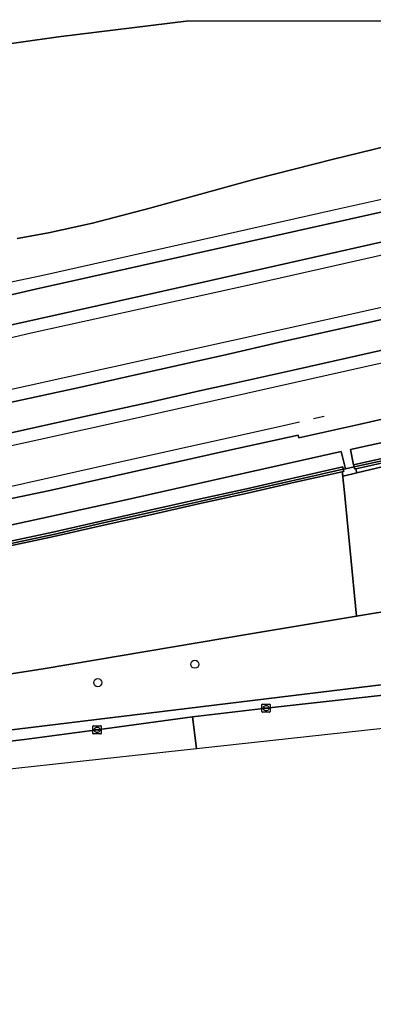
# Model space of a CAD drawing. Extents: x 161477 to 163040, y 383680 to 384871.
# Drawn here: x 162818.8 to 162861.6, y 383864.8 to 383985.3 of the extents above; entities that cross this region are included whole.
import ezdxf

# ---------------------------------------------------------------- set-up
doc = ezdxf.new("R2010")
doc.units = 0
for name, color, linetype in [('IMGEO_Boom', 7, 'Continuous'), ('IMGEO_Geluidsscherm', 7, 'Continuous'), ('IMGEO_Groenvoorziening', 7, 'Continuous'), ('IMGEO_Kolk', 7, 'Continuous'), ('IMGEO_Muur', 7, 'Continuous'), ('IMGEO_Perron', 7, 'Continuous'), ('IMGEO_Rijbaan_lokaal_gesloten', 7, 'Continuous'), ('IMGEO_Rijbaan_lokaal_open', 7, 'Continuous'), ('IMGEO_Spoor', 7, 'Continuous'), ('IMGEO_Spoorbaan_halfverhard', 7, 'Continuous'), ('IMGEO_Terreindeel_gesloten', 7, 'Continuous'), ('IMGEO_Terreindeel_halfverhard', 7, 'Continuous'), ('IMGEO_Terreindeel_onvherhard', 7, 'Continuous'), ('IMGEO_Terreindeel_open', 7, 'Continuous'), ('IMGEO_Voetpad_open', 7, 'Continuous')]:
    doc.layers.add(name, color=color, linetype=linetype)

msp = doc.modelspace()

# ---------------------------------------------------------------- linework, layer by layer
at = {"layer": 'IMGEO_Boom'}
for centre in [(162840.01, 383907.28), (162828.24, 383905.05)]:
    msp.add_circle(centre, 0.489, dxfattribs=at)
at = {"layer": 'IMGEO_Geluidsscherm'}
for points in [[(162816.99, 383921.76), (162822.86, 383923.02), (162828.73, 383924.36), (162834.6, 383925.67), (162840.41, 383926.97), (162846.34, 383928.28), (162852.13, 383929.59), (162858, 383930.91), (162858.28, 383930.97), (162859.32, 383931.2), (162863.83, 383932.17), (162869.68, 383933.62), (162874.43, 383937.45), (162878.98, 383941.2), (162884.67, 383942.78), (162896.38, 383945.41), (162908.16, 383948.03), (162928.31, 383952.57)], [(162928.37, 383952.3), (162927.98, 383952.22), (162912.92, 383948.83), (162908.22, 383947.77), (162896.44, 383945.15), (162884.73, 383942.52), (162879.11, 383940.95), (162874.6, 383937.24), (162873.29, 383936.19), (162869.81, 383933.38), (162863.89, 383931.91), (162859.55, 383930.97), (162859.38, 383930.94)], [(162858.06, 383930.65), (162857.87, 383930.61), (162852.19, 383929.33), (162846.4, 383928.02), (162840.46, 383926.71), (162834.65, 383925.4), (162828.79, 383924.09), (162822.92, 383922.76), (162817.04, 383921.49), (162811.17, 383920.33), (162805.21, 383919.28), (162799.26, 383918.37), (162793.32, 383917.59), (162787.34, 383916.91), (162781.33, 383916.37), (162775.31, 383915.83), (162769.34, 383915.24), (162764.77, 383914.82)]]:
    msp.add_lwpolyline(points, dxfattribs=at)
at = {"layer": 'IMGEO_Groenvoorziening'}
msp.add_lwpolyline([(162873.35, 383935.64), (162879.31, 383940.55), (162884.82, 383941.98), (162889.33, 383942.98), (162897.53, 383944.83), (162912.99, 383948.32), (162928.1, 383951.66), (162927.98, 383952.22), (162912.92, 383948.83), (162908.22, 383947.77), (162896.44, 383945.15), (162884.73, 383942.52), (162879.11, 383940.95), (162874.6, 383937.24), (162873.29, 383936.19), (162869.81, 383933.38), (162863.89, 383931.91), (162859.55, 383930.97), (162859.67, 383930.47), (162870.05, 383932.93)], close=True, dxfattribs=at)
for points in [[(162923.73, 383923.83), (162919.29, 383923.09), (162908.33, 383921.25), (162904.44, 383920.6), (162875.24, 383915.71), (162859.61, 383913.1), (162846.76, 383910.95), (162821.61, 383906.73), (162793.85, 383902.42), (162739.12, 383893.53), (162720, 383890.42)], [(162723.4, 383888.24), (162794.87, 383896.58), (162804.14, 383897.66), (162864.58, 383905.01), (162871.39, 383906.35), (162904.26, 383915.96), (162909.18, 383917.4), (162921.99, 383921.14)]]:
    msp.add_lwpolyline(points, dxfattribs=at)
at = {"layer": 'IMGEO_Kolk'}
for p, q in [((162848.15, 383901.54), (162848.15, 383902.39)), ((162848.22, 383902.46), (162849.08, 383902.46)), ((162848.45, 383902.01), (162848.85, 383902.01)), ((162848.64, 383902.24), (162848.66, 383902.24)), ((162849.15, 383902.39), (162849.15, 383901.54)), ((162849.08, 383901.46), (162848.22, 383901.46)), ((162848.41, 383901.96), (162848.41, 383901.97)), ((162848.85, 383901.92), (162848.45, 383901.92)), ((162848.66, 383901.68), (162848.63, 383901.68)), ((162848.89, 383901.97), (162848.89, 383901.96)), ((162827.65, 383898.9), (162827.65, 383899.76)), ((162827.73, 383899.83), (162828.58, 383899.83)), ((162828.14, 383899.61), (162828.17, 383899.61)), ((162828.66, 383899.76), (162828.66, 383898.9)), ((162828.58, 383898.83), (162827.73, 383898.83)), ((162827.91, 383899.32), (162827.91, 383899.34)), ((162828.35, 383899.29), (162827.95, 383899.29)), ((162827.96, 383899.37), (162828.35, 383899.37)), ((162828.16, 383899.05), (162828.14, 383899.05)), ((162828.4, 383899.34), (162828.4, 383899.32))]:
    msp.add_line(p, q, dxfattribs=at)
for points in [[(162848.15, 383901.54), (162848.15, 383902.39)], [(162848.22, 383902.46), (162849.08, 383902.46)], [(162849.15, 383902.39), (162849.15, 383901.54)], [(162849.08, 383901.46), (162848.22, 383901.46)], [(162827.65, 383898.9), (162827.65, 383899.76)], [(162827.73, 383899.83), (162828.58, 383899.83)], [(162828.66, 383899.76), (162828.66, 383898.9)], [(162828.58, 383898.83), (162827.73, 383898.83)]]:
    msp.add_lwpolyline(points, dxfattribs=at)
for centre, radius, start, end in [((162848.23, 383902.39), 0.0765, 91.552, 178.448), ((162848.23, 383902.39), 0.0765, 91.552, 178.448), ((162848.45, 383901.97), 0.0403, 85.8775, 175.7526), ((162848.85, 383901.97), 0.0386, 1.7309, 96.639), ((162849.07, 383902.39), 0.0765, 1.552, 88.448), ((162849.07, 383902.39), 0.0765, 1.552, 88.448), ((162848.23, 383901.54), 0.0765, 181.552, 268.448), ((162848.23, 383901.54), 0.0765, 181.552, 268.448), ((162848.44, 383901.96), 0.0366, 178.938, 274.7102), ((162848.85, 383901.96), 0.043, 264.8664, 352.4533), ((162849.07, 383901.54), 0.0765, 271.552, 358.448), ((162849.07, 383901.54), 0.0765, 271.552, 358.448), ((162827.73, 383899.76), 0.0765, 91.552, 178.448), ((162827.73, 383899.76), 0.0765, 91.552, 178.448), ((162828.58, 383899.76), 0.0765, 1.552, 88.448), ((162828.58, 383899.76), 0.0765, 1.552, 88.448), ((162827.73, 383898.91), 0.0765, 181.552, 268.448), ((162827.73, 383898.91), 0.0765, 181.552, 268.448), ((162827.95, 383899.33), 0.0403, 85.8775, 175.7526), ((162827.95, 383899.32), 0.0366, 178.938, 274.7102), ((162828.36, 383899.34), 0.0386, 1.7309, 96.639), ((162828.35, 383899.33), 0.043, 264.8664, 352.4533), ((162828.58, 383898.91), 0.0765, 271.552, 358.448), ((162828.58, 383898.91), 0.0765, 271.552, 358.448)]:
    msp.add_arc(centre, radius, start, end, dxfattribs=at)
for centre, major_axis, ratio, start_param, end_param in [((162848.64, 383901.96), (-0.387, 0.002), 0.722429, 4.712389, 7.853982), ((162848.66, 383901.96), (-0.39, 0.002), 0.717154, 1.570796, 4.712389), ((162828.14, 383899.33), (-0.387, 0.002), 0.722429, 4.712389, 7.853982), ((162828.17, 383899.33), (-0.39, 0.002), 0.717154, 1.570796, 4.712389)]:
    msp.add_ellipse(centre, major_axis=major_axis, ratio=ratio, start_param=start_param, end_param=end_param, dxfattribs=at)
at = {"layer": 'IMGEO_Muur'}
for points in [[(162863.83, 383932.17), (162869.68, 383933.62), (162874.43, 383937.45), (162878.98, 383941.2), (162884.67, 383942.78), (162896.38, 383945.41), (162908.16, 383948.03), (162928.31, 383952.57), (162928.25, 383952.83), (162924.99, 383952.1), (162923.91, 383951.85), (162908.1, 383948.29), (162907.03, 383948.06), (162905.83, 383947.79), (162896.32, 383945.67), (162884.6, 383943.04), (162878.85, 383941.44), (162874.26, 383937.66), (162869.56, 383933.87), (162863.77, 383932.44), (162859.27, 383931.46), (162859.32, 383931.2)], [(162863.83, 383932.17), (162859.32, 383931.2), (162859.38, 383930.94), (162859.55, 383930.97), (162863.89, 383931.91), (162869.81, 383933.38), (162873.29, 383936.19), (162874.6, 383937.24), (162879.11, 383940.95), (162884.73, 383942.52), (162896.44, 383945.15), (162908.22, 383947.77), (162912.92, 383948.83), (162927.98, 383952.22), (162928.37, 383952.3), (162928.31, 383952.57), (162908.16, 383948.03), (162896.38, 383945.41), (162884.67, 383942.78), (162878.98, 383941.2), (162874.43, 383937.45), (162869.68, 383933.62)]]:
    msp.add_lwpolyline(points, close=True, dxfattribs=at)
for points in [[(162816.99, 383921.76), (162822.86, 383923.02), (162828.73, 383924.36), (162834.6, 383925.67), (162840.41, 383926.97), (162846.34, 383928.28), (162852.13, 383929.59), (162858, 383930.91), (162857.95, 383931.18), (162852.08, 383929.85), (162846.28, 383928.54), (162840.35, 383927.24), (162834.54, 383925.93), (162828.67, 383924.62), (162822.8, 383923.29), (162816.93, 383922.02)], [(162817.04, 383921.49), (162822.92, 383922.76), (162828.79, 383924.09), (162834.65, 383925.4), (162840.46, 383926.71), (162846.4, 383928.02), (162852.19, 383929.33), (162857.87, 383930.61), (162858.06, 383930.65), (162858, 383930.91), (162852.13, 383929.59), (162846.34, 383928.28), (162840.41, 383926.97), (162834.6, 383925.67), (162828.73, 383924.36), (162822.86, 383923.02), (162816.99, 383921.76)]]:
    msp.add_lwpolyline(points, dxfattribs=at)
at = {"layer": 'IMGEO_Perron'}
for points in [[(162945.27, 383985.33), (162935.23, 383982.22), (162926.33, 383979.45), (162919.03, 383977.23), (162918.91, 383977.55), (162911.69, 383975.36), (162903.03, 383972.68), (162892.51, 383969.45), (162884.08, 383967.07), (162879.33, 383965.84), (162865.13, 383962.63), (162820.68, 383952.71), (162813.32, 383951.03)], [(162812.61, 383947.27), (162820.02, 383948.89), (162841.74, 383953.74), (162851.43, 383955.91), (162862.95, 383958.49), (162872.04, 383960.51), (162880.14, 383962.38), (162882.9, 383963.06), (162889.64, 383964.89), (162892.26, 383965.65), (162909.98, 383971.07), (162937.09, 383979.39), (162937, 383979.75), (162950, 383983.68)], [(162943.75, 383971.88), (162936.36, 383969.54), (162930.16, 383967.63), (162922.17, 383965.24), (162919.45, 383964.4), (162910.76, 383961.72), (162903.08, 383959.35), (162893.07, 383956.34), (162886.25, 383954.41), (162881.01, 383953.14), (162873.53, 383951.45), (162860.49, 383948.56), (162850.15, 383946.25), (162843.88, 383944.8), (162831.94, 383942.16), (162826.17, 383940.86), (162810.47, 383937.45)], [(162816.43, 383935.02), (162827.92, 383937.58), (162834.42, 383939), (162840.58, 383940.42), (162844.3, 383941.23), (162852.28, 383943.01), (162861.27, 383945.03), (162874.62, 383948.02)], [(162862.71, 383936.96), (162859.89, 383936.31), (162852.61, 383934.7), (162852.54, 383935.02), (162843.85, 383933.12), (162822.42, 383928.33), (162808.28, 383925.38)], [(162812.4, 383923), (162821.52, 383924.97), (162831.1, 383927.06), (162843.7, 383929.9), (162857.76, 383933.05), (162858.28, 383930.97), (162859.32, 383931.2), (162859.27, 383931.46), (162858.88, 383933.28), (162863.66, 383934.35)]]:
    msp.add_lwpolyline(points, dxfattribs=at)
at = {"layer": 'IMGEO_Rijbaan_lokaal_gesloten'}
msp.add_lwpolyline([(162862.86, 383903.53), (162848.65, 383901.96), (162839.71, 383900.89), (162840.21, 383897.07), (162840.21, 383897.07), (162878.38, 383901.22), (162939.76, 383907.11), (163018.11, 383914.62)], dxfattribs=at)
at = {"layer": 'IMGEO_Rijbaan_lokaal_open'}
msp.add_lwpolyline([(162610.93, 383864.77), (162670.01, 383876.6), (162728.73, 383884.96), (162840.21, 383897.07), (162840.21, 383897.07), (162839.71, 383900.89), (162829.07, 383899.45), (162819.37, 383898.17), (162809.28, 383896.99), (162798.05, 383895.66), (162795.09, 383895.31), (162790.58, 383894.78), (162779.13, 383893.4), (162766.3, 383891.91), (162756.54, 383890.74), (162743.02, 383889.21), (162730.09, 383887.61), (162723.06, 383886.83)], dxfattribs=at)
at = {"layer": 'IMGEO_Spoor'}
for points in [[(162803.79, 383950.7), (162821.4, 383954.4), (162840.71, 383958.72), (162856.65, 383962.28), (162873.41, 383966.03), (162884.29, 383968.69), (162893.81, 383971.44), (162900.49, 383973.48), (162918.15, 383978.89)], [(162568.71, 383927.24), (162590.18, 383926.57), (162604.07, 383926.16), (162616.17, 383926.21), (162633.44, 383927.28), (162659.61, 383929.72), (162729.61, 383936.18), (162761.76, 383939.26), (162784.85, 383941.42), (162791.4, 383942.08), (162802.44, 383943.76), (162812.55, 383945.64), (162820.17, 383947.43), (162846.58, 383953.27), (162863.26, 383956.99), (162876.51, 383959.96), (162889.34, 383963.23), (162911.84, 383970.05), (162937.17, 383977.81)], [(162536.9, 383923.47), (162548.62, 383923.07), (162584.2, 383921.96), (162617.14, 383920.98), (162627.46, 383921.29), (162634.46, 383921.37), (162645.12, 383922.19), (162663.18, 383923.88), (162681.62, 383925.6), (162711.59, 383928.4), (162742.71, 383931.22), (162769.37, 383933.79), (162796.59, 383936.63), (162803.65, 383937.73), (162809.9, 383938.87), (162854.32, 383948.69), (162865.56, 383951.21), (162875.09, 383953.34), (162887.08, 383956.23), (162906.29, 383961.92), (162943.35, 383973.27)], [(162812.97, 383932.75), (162821.09, 383934.5), (162832.04, 383936.95), (162866.44, 383944.64), (162892.84, 383950.54), (162911.94, 383954.81), (162914.32, 383955.35)], [(162854.42, 383937.04), (162855.71, 383937.32)], [(162815.38, 383928.34), (162832.02, 383932.03), (162849.88, 383936.02), (162852.71, 383936.65)]]:
    msp.add_lwpolyline(points, dxfattribs=at)
at = {"layer": 'IMGEO_Spoorbaan_halfverhard'}
for points in [[(162950, 383983.68), (162937, 383979.75), (162937.09, 383979.39), (162909.98, 383971.07), (162892.26, 383965.65), (162889.64, 383964.89), (162882.9, 383963.06), (162880.14, 383962.38), (162872.04, 383960.51), (162862.95, 383958.49), (162851.43, 383955.91), (162841.74, 383953.74), (162820.02, 383948.89), (162812.61, 383947.27)], [(162810.47, 383937.45), (162826.17, 383940.86), (162831.94, 383942.16), (162843.88, 383944.8), (162850.15, 383946.25), (162860.49, 383948.56), (162873.53, 383951.45), (162881.01, 383953.14), (162886.25, 383954.41), (162893.07, 383956.34), (162903.08, 383959.35), (162910.76, 383961.72), (162919.45, 383964.4), (162922.17, 383965.24), (162930.16, 383967.63), (162936.36, 383969.54), (162943.75, 383971.88)], [(162866.61, 383970.87), (162856.82, 383968.48), (162847.3, 383966.04), (162834.54, 383962.54), (162827.59, 383960.71), (162822.25, 383959.57), (162818.46, 383958.87)], [(162813.32, 383951.03), (162820.68, 383952.71), (162865.13, 383962.63)], [(162874.62, 383948.02), (162861.27, 383945.03), (162852.28, 383943.01), (162844.3, 383941.23), (162840.58, 383940.42), (162834.42, 383939), (162827.92, 383937.58), (162816.43, 383935.02)], [(162808.28, 383925.38), (162822.42, 383928.33), (162843.85, 383933.12), (162852.54, 383935.02), (162852.61, 383934.7), (162859.89, 383936.31), (162862.71, 383936.96)]]:
    msp.add_lwpolyline(points, dxfattribs=at)
at = {"layer": 'IMGEO_Terreindeel_gesloten'}
msp.add_lwpolyline([(162816.93, 383922.02), (162822.8, 383923.29), (162828.67, 383924.62), (162834.54, 383925.93), (162840.35, 383927.24), (162846.28, 383928.54), (162852.08, 383929.85), (162857.95, 383931.18), (162858, 383930.91), (162858.28, 383930.97), (162857.76, 383933.05), (162843.7, 383929.9), (162831.1, 383927.06), (162821.52, 383924.97), (162812.4, 383923)], dxfattribs=at)
at = {"layer": 'IMGEO_Terreindeel_halfverhard'}
msp.add_lwpolyline([(162901.6, 383947.44), (162901.43, 383948.15), (162899.36, 383947.62), (162890.7, 383945.75), (162890.86, 383945.21), (162876.74, 383942.06), (162874.69, 383941.41), (162871.87, 383938.8), (162870.22, 383937.46), (162868.29, 383936.19), (162865.73, 383935.05), (162863.66, 383934.35), (162858.88, 383933.28), (162859.27, 383931.46), (162863.77, 383932.44), (162869.56, 383933.87), (162874.26, 383937.66), (162878.85, 383941.44), (162884.6, 383943.04), (162896.32, 383945.67), (162905.83, 383947.79), (162905.7, 383948.38)], close=True, dxfattribs=at)
at = {"layer": 'IMGEO_Terreindeel_onvherhard'}
msp.add_lwpolyline([(162793.85, 383902.42), (162821.61, 383906.73), (162846.76, 383910.95), (162859.61, 383913.1), (162858.17, 383928.1), (162857.93, 383930.34), (162857.87, 383930.61), (162852.19, 383929.33), (162846.4, 383928.02), (162840.46, 383926.71), (162834.65, 383925.4), (162828.79, 383924.09), (162822.92, 383922.76), (162817.04, 383921.49)], dxfattribs=at)
at = {"layer": 'IMGEO_Terreindeel_open'}
for points in [[(162815.99, 383982.26), (162818.91, 383982.65), (162823.46, 383983.28), (162839.29, 383985.24), (162911.36, 383985.16), (162927.54, 383985.29), (162931.27, 383985.3), (162934.52, 383985.35), (162935.51, 383985.35), (162945.27, 383985.33)], [(162911.36, 383985.16), (162839.29, 383985.24), (162823.46, 383983.28), (162818.91, 383982.65), (162815.99, 383982.26)], [(162818.46, 383958.87), (162822.25, 383959.57), (162827.59, 383960.71), (162834.54, 383962.54), (162847.3, 383966.04), (162856.82, 383968.48), (162866.61, 383970.87)]]:
    msp.add_lwpolyline(points, dxfattribs=at)
for points in [[(162870.05, 383932.93), (162859.67, 383930.47), (162858, 383930.07), (162857.93, 383930.34), (162858.17, 383928.1), (162859.61, 383913.1), (162875.24, 383915.71), (162873.35, 383935.64)], [(162858, 383930.91), (162858.06, 383930.65), (162857.87, 383930.61), (162857.93, 383930.34), (162858, 383930.07), (162859.67, 383930.47), (162859.55, 383930.97), (162859.38, 383930.94), (162859.32, 383931.2), (162858.28, 383930.97)]]:
    msp.add_lwpolyline(points, close=True, dxfattribs=at)
at = {"layer": 'IMGEO_Voetpad_open'}
for points in [[(162921.99, 383921.14), (162909.18, 383917.4), (162904.26, 383915.96), (162871.39, 383906.35), (162864.58, 383905.01), (162804.14, 383897.66), (162794.87, 383896.58), (162723.4, 383888.24)], [(162779.13, 383893.4), (162790.58, 383894.78), (162795.09, 383895.31), (162798.05, 383895.66), (162809.28, 383896.99), (162819.37, 383898.17), (162829.07, 383899.45), (162839.71, 383900.89), (162848.65, 383901.96), (162862.86, 383903.53)]]:
    msp.add_lwpolyline(points, dxfattribs=at)

doc.saveas('drawing.dxf')
